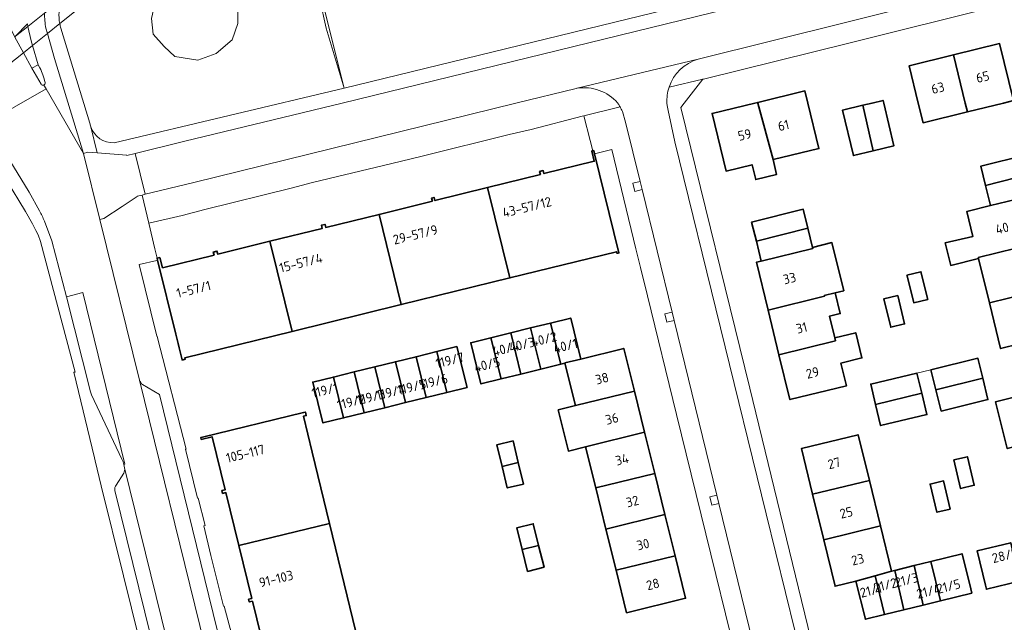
# Model space of a CAD drawing. Extents: x 150256 to 156914, y 461459 to 469481.
# Tile 425 of 656: x 156269 to 156407, y 463927 to 464012. Entities that reach past the tile are written whole.
import ezdxf
from ezdxf.enums import TextEntityAlignment as Align

# ---------------------------------------------------------------- set-up
doc = ezdxf.new("R2010")
doc.units = 0
doc.header["$LTSCALE"] = 0.75
for name, color, linetype, lineweight in [('B-RO-GR-GROENVOORZIENING-GV', 251, 'CONTINUOUS', 18), ('B-RO-IE-TERREINAFSCHEIDING_KUNSTMATIG_HEKWERK-G', 251, 'IE-TERREINAFSCHEIDING-KUNSTMATIG', 18), ('B-RO-IE-TERREINAFSCHEIDING_KUNSTMATIG_MUUR-G', 251, 'IE-TERREINAFSCHEIDING-KUNSTMATIG-DICHT', 18), ('B-RO-KW-KUNSTWERK_DUIKER-GV', 251, 'CONTINUOUS', 18), ('B-RO-OG-BEBOUWING-GV', 6, 'CONTINUOUS', 35), ('B-RO-OG-BEBOUWING-T18', 1, 'CONTINUOUS', 18), ('B-RO-OG-TERREIN_CULTUURSCHEIDING-GV', 251, 'CONTINUOUS', 18), ('B-RO-VH-VERHARDING_ASFALT-GV', 251, 'CONTINUOUS', 18), ('B-RO-VH-VERHARDING_BETONSTRAATSTEEN-GV', 251, 'CONTINUOUS', 18), ('B-RO-VH-VERHARDING_TEGEL-GV', 251, 'CONTINUOUS', 18)]:
    doc.layers.add(name, color=color, linetype=linetype, lineweight=lineweight)
doc.styles.add('NLCS-ISO-M200-T18', font='NLCS-ISO.ttf', dxfattribs={"height": 360})
doc.linetypes.add('IE-TERREINAFSCHEIDING-KUNSTMATIG', pattern='A,4,[82,NLCS.SHX,S=0.75,R=90,X=0,Y=0],4,-2', length=10)
doc.linetypes.add('IE-TERREINAFSCHEIDING-KUNSTMATIG-DICHT', pattern='A,8,-1,[82,NLCS.SHX,S=0.75,R=90,X=0,Y=0],-1', length=10)

msp = doc.modelspace()

# ---------------------------------------------------------------- linework, layer by layer
at = {"layer": 'B-RO-GR-GROENVOORZIENING-GV'}
for points in [[(156356.298, 463987.787), (156356.013, 463988.952), (156354.993, 463988.703), (156355.278, 463987.537)], [(156360.816, 463969.326), (156360.531, 463970.492), (156359.511, 463970.242), (156359.796, 463969.076)], [(156367.133, 463943.514), (156366.848, 463944.68), (156365.828, 463944.43), (156366.113, 463943.265)]]:
    msp.add_lwpolyline(points, close=True, dxfattribs=at)
at = {"layer": 'B-RO-IE-TERREINAFSCHEIDING_KUNSTMATIG_HEKWERK-G'}
for points in [[(156332.761, 464037.442), (156309.972, 464018.686), (156311.768, 464010.578)], [(156395.057, 463961.898), (156397.034, 463962.369)]]:
    msp.add_lwpolyline(points, dxfattribs=at)
at = {"layer": 'B-RO-IE-TERREINAFSCHEIDING_KUNSTMATIG_MUUR-G'}
msp.add_lwpolyline([(156311.768, 464010.578), (156314.282, 464002.114)], dxfattribs=at)
at = {"layer": 'B-RO-KW-KUNSTWERK_DUIKER-GV'}
msp.add_lwpolyline([(156265.914, 464004.576), (156269.064, 464007.106), (156270.318, 464008.114), (156272.433, 464009.813), (156274.177, 464011.214), (156281.804, 464017.341), (156282.248, 464017.698), (156280.706, 464019.666), (156280.262, 464019.309), (156274.425, 464014.62), (156272.042, 464012.706), (156269.691, 464010.817), (156267.949, 464009.418)], dxfattribs=at)
at = {"layer": 'B-RO-OG-BEBOUWING-GV'}
for points in [[(156402.174, 463998.754), (156407.249, 464000), (156408.691, 464000.354), (156406.704, 464008.399), (156400.2, 464006.793), (156401.868, 464000)], [(156400.2, 464006.793), (156393.949, 464005.25), (156395.238, 464000), (156395.922, 463997.218), (156402.174, 463998.754), (156401.868, 464000)], [(156372.606, 464000.094), (156372.631, 464000), (156374.767, 463992.016), (156381.241, 463993.585), (156379.686, 464000), (156379.272, 464001.71)], [(156374.767, 463992.016), (156372.631, 464000), (156372.606, 464000.094), (156372.216, 464000), (156366.172, 463998.535), (156368.141, 463990.41), (156371.811, 463991.3), (156372.317, 463989.211), (156375.273, 463989.927)], [(156387.418, 463999.684), (156388.901, 463993.269), (156391.819, 463993.968), (156390.374, 464000), (156390.286, 464000.371), (156388.736, 464000)], [(156388.901, 463993.269), (156387.418, 463999.684), (156384.568, 463999.002), (156386.101, 463992.599)], [(156334.517, 463988.073), (156337.652, 463975.322), (156352.701, 463979.022), (156352.756, 463978.798), (156352.862, 463978.824), (156353.029, 463978.864), (156349.591, 463992.845), (156349.48, 463993.299), (156349.346, 463993.266), (156349.197, 463993.229), (156349.553, 463991.781), (156342.463, 463990.038), (156342.356, 463990.473), (156341.844, 463990.347), (156341.953, 463989.901)], [(156404.726, 463988.389), (156411.165, 463989.992), (156410.495, 463992.692), (156404.055, 463991.094)], [(156405.436, 463985.53), (156410.13, 463986.686), (156411.877, 463987.12), (156411.165, 463989.992), (156404.726, 463988.389)], [(156334.517, 463988.073), (156327.081, 463986.245), (156326.975, 463986.674), (156326.61, 463986.584), (156326.719, 463986.14), (156319.203, 463984.292), (156322.334, 463971.555), (156337.652, 463975.322)], [(156411.732, 463980.183), (156410.13, 463986.686), (156405.436, 463985.53), (156402.095, 463984.707), (156402.961, 463981.19), (156399.04, 463980.283), (156399.823, 463977.094), (156403.735, 463978.049), (156403.7, 463978.193)], [(156372.414, 463980.52), (156379.668, 463982.36), (156379.014, 463985.009), (156371.749, 463983.215)], [(156322.334, 463971.555), (156319.203, 463984.292), (156311.686, 463982.444), (156311.581, 463982.871), (156311.076, 463982.747), (156311.184, 463982.306), (156303.814, 463980.494), (156306.942, 463967.771)], [(156372.414, 463980.52), (156373.108, 463977.711), (156380.378, 463979.485), (156380.342, 463979.631), (156379.668, 463982.36)], [(156288.306, 463978.215), (156287.893, 463978.114), (156287.968, 463977.808), (156290.536, 463967.366), (156290.859, 463966.05), (156291.006, 463965.454), (156291.331, 463964.132), (156291.425, 463963.749), (156291.566, 463963.783), (156291.844, 463963.852), (156291.796, 463964.047), (156306.942, 463967.771), (156303.814, 463980.494), (156296.444, 463978.682), (156296.34, 463979.107), (156295.821, 463978.979), (156295.928, 463978.543), (156288.664, 463976.757)], [(156373.108, 463977.711), (156372.42, 463977.543), (156374.071, 463970.779), (156382.025, 463972.736), (156381.997, 463972.851), (156383.537, 463973.227), (156384.726, 463973.517), (156383.07, 463980.304), (156380.342, 463979.631), (156380.378, 463979.485)], [(156411.732, 463980.183), (156403.7, 463978.193), (156403.735, 463978.049), (156405.274, 463971.801), (156413.307, 463973.791)], [(156393.677, 463975.597), (156394.61, 463971.817), (156396.582, 463972.304), (156395.623, 463976.191), (156393.651, 463975.705)], [(156413.307, 463973.791), (156405.274, 463971.801), (156406.861, 463965.359), (156414.896, 463967.339)], [(156374.071, 463970.779), (156375.604, 463964.494), (156383.558, 463966.45), (156383.46, 463966.853), (156382.714, 463969.913), (156384.254, 463970.289), (156383.537, 463973.227), (156381.997, 463972.851), (156382.025, 463972.736)], [(156392.354, 463972.862), (156390.397, 463972.392), (156391.363, 463968.369), (156393.32, 463968.838)], [(156345.414, 463963.287), (156345.405, 463963.322), (156347.659, 463963.878), (156346.232, 463969.659), (156343.387, 463968.957), (156344.822, 463963.141)], [(156340.581, 463968.264), (156337.785, 463967.573), (156339.221, 463961.758), (156342.017, 463962.448)], [(156340.581, 463968.264), (156342.017, 463962.448), (156344.822, 463963.141), (156343.387, 463968.957)], [(156336.415, 463961.065), (156334.979, 463966.881), (156332.142, 463966.18), (156333.578, 463960.365)], [(156339.221, 463961.758), (156337.785, 463967.573), (156334.979, 463966.881), (156336.415, 463961.065)], [(156383.46, 463966.853), (156383.558, 463966.45), (156375.604, 463964.494), (156377.153, 463958.147), (156385.11, 463960.089), (156384.327, 463963.302), (156387.299, 463964.027), (156386.432, 463967.578)], [(156327.334, 463964.931), (156328.756, 463959.163), (156331.615, 463959.868), (156330.193, 463965.636)], [(156347.659, 463963.878), (156345.405, 463963.322), (156345.414, 463963.287), (156346.892, 463957.302), (156355.209, 463959.356), (156353.723, 463965.375)], [(156321.508, 463963.495), (156322.93, 463957.727), (156325.843, 463958.445), (156324.421, 463964.213)], [(156328.756, 463959.163), (156327.334, 463964.931), (156324.421, 463964.213), (156325.843, 463958.445)], [(156397.725, 463959.55), (156404.341, 463961.173), (156403.65, 463963.991), (156397.034, 463962.369)], [(156320.017, 463957.009), (156318.595, 463962.777), (156315.682, 463962.059), (156317.104, 463956.291)], [(156322.93, 463957.727), (156321.508, 463963.495), (156318.595, 463962.777), (156320.017, 463957.009)], [(156314.191, 463955.573), (156312.769, 463961.341), (156309.856, 463960.623), (156311.278, 463954.855)], [(156315.682, 463962.059), (156312.769, 463961.341), (156314.191, 463955.573), (156317.104, 463956.291)], [(156389.226, 463957.464), (156395.736, 463959.061), (156395.057, 463961.898), (156388.538, 463960.338)], [(156398.464, 463956.539), (156405.079, 463958.161), (156404.341, 463961.173), (156397.725, 463959.55)], [(156410.238, 463951.85), (156418.232, 463953.831), (156416.588, 463960.437), (156406.156, 463957.842), (156407.798, 463951.243)], [(156356.645, 463953.54), (156355.209, 463959.356), (156346.892, 463957.302), (156344.48, 463956.706), (156345.918, 463950.891), (156348.328, 463951.486)], [(156395.736, 463959.061), (156389.226, 463957.464), (156389.937, 463954.49), (156396.456, 463956.05)], [(156294.121, 463952.528), (156295.657, 463952.903), (156297.482, 463945.422), (156297.041, 463945.314), (156297.137, 463944.921), (156297.599, 463945.034), (156299.421, 463937.57), (156312.219, 463940.693), (156309.766, 463950.746), (156308.533, 463955.797), (156308.932, 463955.894), (156308.812, 463956.387), (156308.571, 463956.328), (156294.315, 463952.85), (156294.058, 463952.787)], [(156358.076, 463947.744), (156356.645, 463953.54), (156348.328, 463951.486), (156349.759, 463945.691)], [(156380.336, 463944.793), (156388.349, 463946.744), (156386.767, 463953.196), (156378.757, 463951.233)], [(156338.837, 463949.275), (156338.113, 463952.32), (156335.824, 463951.776), (156336.548, 463948.731)], [(156400.261, 463949.643), (156401.217, 463945.607), (156403.13, 463946.06), (156402.174, 463950.096)], [(156336.548, 463948.731), (156337.271, 463945.69), (156339.56, 463946.234), (156338.837, 463949.275)], [(156358.076, 463947.744), (156349.759, 463945.691), (156351.19, 463939.895), (156359.507, 463941.948)], [(156388.349, 463946.744), (156380.336, 463944.793), (156381.91, 463938.372), (156389.923, 463940.322)], [(156399.759, 463942.708), (156398.805, 463946.686), (156396.922, 463946.234), (156397.875, 463942.257)], [(156352.625, 463934.08), (156360.943, 463936.133), (156359.507, 463941.948), (156351.19, 463939.895)], [(156303.176, 463922.252), (156315.951, 463925.398), (156312.219, 463940.693), (156299.421, 463937.57), (156301.242, 463930.105), (156300.793, 463929.995), (156300.89, 463929.602), (156301.339, 463929.712)], [(156341.71, 463937.563), (156340.95, 463940.63), (156338.621, 463940.053), (156339.381, 463936.986)], [(156386.457, 463932.545), (156389.184, 463933.302), (156391.487, 463933.942), (156389.923, 463940.322), (156381.91, 463938.372), (156383.516, 463931.823)], [(156339.381, 463936.986), (156340.141, 463933.921), (156342.47, 463934.499), (156341.71, 463937.563)], [(156409.543, 463932.553), (156408.284, 463937.957), (156403.537, 463936.792), (156404.717, 463931.987), (156404.86, 463931.404)], [(156360.943, 463936.133), (156352.625, 463934.08), (156354.108, 463928.075), (156362.426, 463930.128)], [(156398.387, 463929.77), (156402.799, 463930.86), (156402.655, 463931.442), (156401.431, 463936.398), (156397.035, 463935.312)], [(156395.946, 463929.167), (156394.669, 463934.728), (156391.952, 463934.057), (156393.226, 463928.496)], [(156397.035, 463935.312), (156394.669, 463934.728), (156395.946, 463929.167), (156398.387, 463929.77)], [(156390.481, 463927.818), (156389.184, 463933.302), (156386.457, 463932.545), (156387.789, 463927.153)], [(156389.184, 463933.302), (156390.481, 463927.818), (156393.226, 463928.496), (156391.952, 463934.057), (156391.487, 463933.942)]]:
    msp.add_lwpolyline(points, close=True, dxfattribs=at)
at = {"layer": 'B-RO-OG-TERREIN_CULTUURSCHEIDING-GV'}
for points in [[(156281.845, 463994.395), (156314.282, 464002.114), (156314.252, 464002.236), (156310.228, 464018.335)], [(156299.277, 464013.616), (156299.277, 464011.232), (156298.511, 464008.934), (156296.213, 464006.977), (156293.66, 464006.041), (156290.425, 464006.551), (156288.893, 464007.998), (156287.361, 464009.7), (156287.106, 464011.913)], [(156274.337, 464010.559), (156278.43, 463997.168)]]:
    msp.add_lwpolyline(points, dxfattribs=at)
msp.add_lwpolyline([(156287.236, 464012.537), (156287.106, 464011.913), (156287.361, 464009.7), (156288.893, 464007.998), (156290.425, 464006.551), (156293.66, 464006.041), (156296.213, 464006.977), (156298.511, 464008.934), (156299.277, 464011.232), (156299.277, 464013.616), (156298, 464015.743), (156295.532, 464016.85), (156294.387, 464016.91), (156292.298, 464017.02), (156289.659, 464016.084), (156287.532, 464013.956)], close=True, dxfattribs=at)
for points in [[(156274.361, 464014.428, 0.1233997), (156274.177, 464011.214)], [(156274.177, 464011.214, 0.0241078), (156274.337, 464010.559)], [(156278.43, 463997.168, 0.0398293), (156278.552, 463996.665)], [(156278.552, 463996.665, 0.338162), (156281.845, 463994.395)]]:
    msp.add_lwpolyline(points, format="xyb", dxfattribs=at)
at = {"layer": 'B-RO-VH-VERHARDING_ASFALT-GV'}
msp.add_lwpolyline([(156364.209, 464006.187), (156384.965, 464011.384), (156404.747, 464016.337), (156403.386, 464021.893), (156383.583, 464017.042), (156314.012, 464000), (156291.825, 463994.63), (156284.805, 463992.885), (156286.221, 463987.129), (156293.102, 463988.79), (156338.493, 464000), (156347.018, 464002.066), (156347.1, 464002.082), (156347.12, 464002.085)], close=True, dxfattribs=at)
for points in [[(156272.224, 464010.55, -0.0510482), (156272.042, 464012.706)], [(156360.103, 464002.238, -0.2476725), (156364.209, 464006.187)], [(156272.105, 464002.906, 0.0659329), (156271.375, 464004.968)], [(156271.375, 464004.968, -0.0659329), (156272.105, 464002.906)], [(156271.546, 464002.667, 0.3697541), (156271.925, 464002.541)], [(156271.925, 464002.541, -0.3697541), (156271.546, 464002.667)], [(156271.925, 464002.541, 0.3791109), (156272.105, 464002.906)], [(156272.105, 464002.906, -0.3791109), (156271.925, 464002.541)], [(156347.12, 464002.085, -0.2589089), (156352.849, 464000.014)], [(156359.795, 464000, -0.0937794), (156360.103, 464002.238)], [(156352.937, 463999.875, -0.0183923), (156353.186, 463999.48)], [(156353.186, 463999.48, -0.03061), (156353.518, 463998.813)], [(156271.332, 463984.787, -0.0308221), (156272.006, 463983.356)], [(156283.308, 463948.549, -0.1925031), (156283.199, 463947.795)], [(156282.125, 463946.096, 0.2074188), (156281.951, 463945.344)]]:
    msp.add_lwpolyline(points, format="xyb", dxfattribs=at)
for points in [[(156266.629, 464011.757), (156267.847, 464009.336), (156267.856, 464009.318), (156267.949, 464009.418), (156269.61, 464011.197), (156269.691, 464010.817), (156270.125, 464008.765), (156270.318, 464008.114), (156271.122, 464005.398), (156271.375, 464004.968)], [(156271.925, 464002.541), (156272.244, 464001.99), (156277.521, 463992.895), (156273.435, 464006.277), (156272.433, 464009.813), (156272.224, 464010.55)], [(156271.546, 464002.667), (156270.254, 464004.927), (156269.064, 464007.106), (156267.856, 464009.318)], [(156271.375, 464004.968), (156271.122, 464005.398), (156270.254, 464004.927), (156271.546, 464002.667)], [(156364.209, 464006.187), (156347.12, 464002.085)], [(156260.418, 464002.388), (156261.03, 464001.591), (156261.428, 464000.972), (156263.848, 463997.209), (156272.244, 464001.99), (156271.925, 464002.541)], [(156279.838, 463983.557), (156277.521, 463992.895), (156272.244, 464001.99), (156263.848, 463997.209), (156269.86, 463987.423), (156271.332, 463984.787)], [(156352.849, 464000.014), (156352.858, 464000), (156352.937, 463999.875)], [(156353.518, 463998.813), (156353.973, 463997.286), (156356.013, 463988.952), (156356.298, 463987.787), (156360.531, 463970.492), (156360.816, 463969.326), (156366.848, 463944.68), (156367.133, 463943.514), (156371.936, 463923.888), (156371.954, 463923.893), (156377.897, 463925.375), (156373.796, 463942.057), (156360.938, 463994.537), (156359.974, 463998.967), (156359.821, 463999.672), (156359.795, 464000)], [(156272.006, 463983.356), (156273.076, 463980.548), (156275.139, 463972.67), (156277.422, 463973.287), (156283.343, 463949.028), (156283.197, 463948.993), (156283.308, 463948.549), (156290.73, 463918.338), (156292.965, 463909.238), (156297.474, 463890.884), (156297.719, 463889.879), (156302.561, 463891.109), (156302.426, 463891.671), (156285.44, 463960.902), (156279.838, 463983.557)], [(156281.951, 463945.344), (156288.705, 463917.841), (156290.73, 463918.338), (156283.308, 463948.549)], [(156283.199, 463947.795), (156282.125, 463946.096)]]:
    msp.add_lwpolyline(points, dxfattribs=at)
at = {"layer": 'B-RO-VH-VERHARDING_BETONSTRAATSTEEN-GV'}
msp.add_lwpolyline([(156279.838, 463983.557), (156280.412, 463983.71), (156282.978, 463985.405), (156285.083, 463986.796), (156285.069, 463986.851), (156285.782, 463987.023), (156286.221, 463987.129), (156284.805, 463992.885), (156283.631, 463992.593), (156283.617, 463992.648), (156279.444, 463992.962), (156278.131, 463993.061), (156277.521, 463992.895)], close=True, dxfattribs=at)
for points in [[(156283.197, 463948.993), (156283.343, 463949.028), (156277.422, 463973.287), (156275.139, 463972.67), (156278.52, 463959.25), (156278.661, 463958.836), (156282.926, 463949.74)], [(156285.44, 463960.902), (156302.426, 463891.671)], [(156302.541, 463892.418), (156303.948, 463894.777), (156288.22, 463958.883), (156285.862, 463960.267)]]:
    msp.add_lwpolyline(points, dxfattribs=at)
for points in [[(156285.862, 463960.267, -0.1695175), (156285.44, 463960.902)], [(156282.926, 463949.74, -0.0923557), (156283.197, 463948.993)]]:
    msp.add_lwpolyline(points, format="xyb", dxfattribs=at)
at = {"layer": 'B-RO-VH-VERHARDING_TEGEL-GV'}
for points in [[(156407.089, 464024.818), (156383.112, 464018.96), (156367.482, 464015.142), (156314.282, 464002.114), (156281.845, 463994.395)], [(156284.805, 463992.885), (156291.825, 463994.63), (156314.012, 464000), (156383.583, 464017.042), (156403.386, 464021.893), (156404.929, 464022.271), (156405.052, 464022.333)], [(156405.718, 464016.58), (156405.405, 464016.502), (156404.747, 464016.337), (156384.965, 464011.384)], [(156360.103, 464002.238), (156364.847, 464003.351), (156364.948, 464003.378), (156385.663, 464008.52), (156406.207, 464013.617), (156411.587, 464014.925)], [(156384.965, 464011.384), (156364.209, 464006.187)], [(156272.224, 464010.55), (156272.433, 464009.813), (156273.435, 464006.277), (156277.521, 463992.895)], [(156278.43, 463997.168), (156274.337, 464010.559)], [(156407.018, 463809.813), (156412.913, 463810.894), (156407.664, 463812.785), (156397.538, 463853.843), (156384.144, 463907.948), (156381.469, 463918.752), (156380.513, 463922.678), (156371.48, 463959.791), (156361.75, 463999.353), (156362.251, 464000), (156364.847, 464003.351), (156360.103, 464002.238)], [(156347.12, 464002.085), (156347.1, 464002.082), (156347.018, 464002.066), (156338.493, 464000), (156293.102, 463988.79), (156286.221, 463987.129), (156285.782, 463987.023), (156286.736, 463983.068), (156291.437, 463984.151), (156294.618, 463985), (156306.788, 463987.991), (156309.84, 463988.782), (156322.16, 463991.761), (156325.449, 463992.556)], [(156352.937, 463999.875), (156352.858, 464000), (156352.849, 464000.014)], [(156359.795, 464000), (156359.821, 463999.672), (156359.974, 463998.967), (156360.938, 463994.537), (156373.796, 463942.057), (156377.897, 463925.375), (156380.308, 463915.57)], [(156325.449, 463992.556), (156337.529, 463995.549), (156340.638, 463996.28), (156347.838, 463998.139), (156348.086, 463998.203), (156353.186, 463999.48)], [(156353.186, 463999.48), (156348.086, 463998.203), (156348.99, 463994.704), (156349.346, 463993.266), (156349.48, 463993.299), (156349.591, 463992.845), (156352.013, 463993.469), (156355.434, 463979.446), (156356.082, 463976.791), (156357.054, 463972.805), (156361.146, 463956.031), (156373.627, 463905.356), (156391.255, 463833.775), (156391.249, 463833.774), (156392.348, 463829.311), (156392.965, 463826.805)], [(156371.936, 463923.888), (156367.133, 463943.514), (156366.113, 463943.265), (156365.828, 463944.43), (156366.848, 463944.68), (156360.816, 463969.326), (156359.796, 463969.076), (156359.511, 463970.242), (156360.531, 463970.492), (156356.298, 463987.787), (156355.278, 463987.537), (156354.993, 463988.703), (156356.013, 463988.952), (156353.973, 463997.286), (156353.518, 463998.813)], [(156271.332, 463984.787), (156269.86, 463987.423), (156263.848, 463997.209), (156262.013, 463996.741), (156266.646, 463989.126), (156269.35, 463984.68), (156270.316, 463982.958), (156270.819, 463981.994), (156271.125, 463981.408), (156271.448, 463980.448), (156276.329, 463962.043), (156276.183, 463962.008), (156279.062, 463949.934), (156279.161, 463949.518), (156280.021, 463945.995)], [(156277.521, 463992.895), (156278.131, 463993.061), (156279.444, 463992.962), (156278.552, 463996.665)], [(156278.552, 463996.665), (156279.444, 463992.962), (156283.617, 463992.648), (156283.631, 463992.593), (156284.805, 463992.885)], [(156298.372, 463925.169), (156297.35, 463929.029), (156297.267, 463929.008), (156295.489, 463936.143), (156294.472, 463940.346), (156294.697, 463940.398), (156293.686, 463944.256), (156293.593, 463944.234), (156291.898, 463951.141), (156292.023, 463951.172), (156287.918, 463967.047), (156287.9, 463967.117), (156287.868, 463967.112), (156285.39, 463977.204), (156287.843, 463977.779), (156287.968, 463977.808), (156287.893, 463978.114), (156287.569, 463979.445), (156286.736, 463983.068), (156285.782, 463987.023), (156285.069, 463986.851), (156285.083, 463986.796), (156282.978, 463985.405), (156280.412, 463983.71), (156279.838, 463983.557), (156285.44, 463960.902)], [(156282.926, 463949.74), (156278.661, 463958.836), (156278.52, 463959.25), (156275.139, 463972.67), (156273.076, 463980.548), (156272.006, 463983.356)], [(156285.862, 463960.267), (156288.22, 463958.883), (156303.948, 463894.777), (156302.541, 463892.418)], [(156283.308, 463948.549), (156283.197, 463948.993)], [(156282.125, 463946.096), (156283.199, 463947.795)], [(156280.021, 463945.995), (156283.145, 463933.289), (156287.639, 463915.209), (156289.254, 463915.603), (156288.705, 463917.841), (156281.951, 463945.344)]]:
    msp.add_lwpolyline(points, dxfattribs=at)
for points in [[(156274.177, 464011.214, -0.1233997), (156274.361, 464014.428)], [(156272.042, 464012.706, 0.0510482), (156272.224, 464010.55)], [(156274.337, 464010.559, -0.0241078), (156274.177, 464011.214)], [(156364.209, 464006.187, 0.2476725), (156360.103, 464002.238)], [(156352.849, 464000.014, 0.2589089), (156347.12, 464002.085)], [(156360.103, 464002.238, 0.0937794), (156359.795, 464000)], [(156353.186, 463999.48, 0.0183923), (156352.937, 463999.875)], [(156353.518, 463998.813, 0.03061), (156353.186, 463999.48)], [(156278.552, 463996.665, -0.0398293), (156278.43, 463997.168)], [(156281.845, 463994.395, -0.338162), (156278.552, 463996.665)], [(156272.006, 463983.356, 0.0308221), (156271.332, 463984.787)], [(156285.44, 463960.902, 0.1695175), (156285.862, 463960.267)], [(156283.197, 463948.993, 0.0923557), (156282.926, 463949.74)], [(156283.199, 463947.795, 0.1925031), (156283.308, 463948.549)], [(156281.951, 463945.344, -0.2074188), (156282.125, 463946.096)]]:
    msp.add_lwpolyline(points, format="xyb", dxfattribs=at)
msp.add_lwpolyline([(156270.254, 464004.927), (156271.122, 464005.398), (156270.318, 464008.114), (156270.125, 464008.765), (156269.691, 464010.817), (156269.61, 464011.197), (156267.949, 464009.418), (156267.856, 464009.318), (156269.064, 464007.106)], close=True, dxfattribs=at)

# ---------------------------------------------------------------- texts
at = {"layer": 'B-RO-OG-BEBOUWING-T18', "style": 'NLCS-ISO-M200-T18'}
for s, rotation, p in [('65', 13.9, (156404.332, 464003.693)), ('63', 13.9, (156398.006, 464002.131)), ('61', 13.6, (156376.236, 463996.858)), ('59', 13.6, (156370.76, 463995.531)), ('43-57/12', 13.8, (156340.056, 463985.316)), ('40', 13.8, (156407.083, 463982.332)), ('29-57/9', 13.8, (156324.32, 463981.431)), ('15-57/4', 13.8, (156308.182, 463977.449)), ('33', 13.7, (156377.093, 463975.268)), ('1-57/1', 13.8, (156293.055, 463973.718)), ('31', 13.7, (156378.798, 463968.281)), ('40/2', 13.9, (156342.465, 463966.679)), ('40/4', 13.9, (156337.058, 463965.344)), ('40/3', 13.9, (156339.352, 463965.91)), ('40/1', 13.9, (156345.5, 463965.74)), ('119/7', 13.8, (156329.19, 463963.71)), ('40/5', 13.9, (156334.44, 463963.1)), ('29', 13.7, (156380.342, 463961.949)), ('119/5', 13.8, (156323.795, 463959.939)), ('119/6', 13.8, (156326.875, 463960.698)), ('38', 13.9, (156350.649, 463961.139)), ('119/1', 13.8, (156311.57, 463959.48)), ('119/3', 13.8, (156318.057, 463958.525)), ('119/4', 13.8, (156320.855, 463959.214)), ('119/2', 13.8, (156315.269, 463957.838)), ('36', 13.9, (156352.051, 463955.46)), ('105-117', 13.7, (156300.352, 463950.534)), ('34', 13.9, (156353.472, 463949.705)), ('27', 13.8, (156383.38, 463949.174)), ('32', 13.9, (156354.93, 463943.799)), ('25', 13.8, (156385.089, 463942.205)), ('30', 13.9, (156356.428, 463937.733)), ('28/5', 13.8, (156407.482, 463936.166)), ('23', 13.8, (156386.709, 463935.598)), ('91-103', 13.7, (156304.686, 463932.864)), ('28', 13.9, (156357.818, 463932.104)), ('21/2', 13.9, (156390.592, 463931.966)), ('21/3', 13.9, (156393.587, 463932.705)), ('21/1', 13.9, (156388.565, 463931.209)), ('21/4', 13.9, (156396.701, 463931.109)), ('21/5', 13.9, (156399.511, 463931.803))]:
    msp.add_text(s, height=1.35, rotation=rotation, dxfattribs=at).set_placement(p, align=Align.MIDDLE)

doc.saveas('drawing.dxf')
